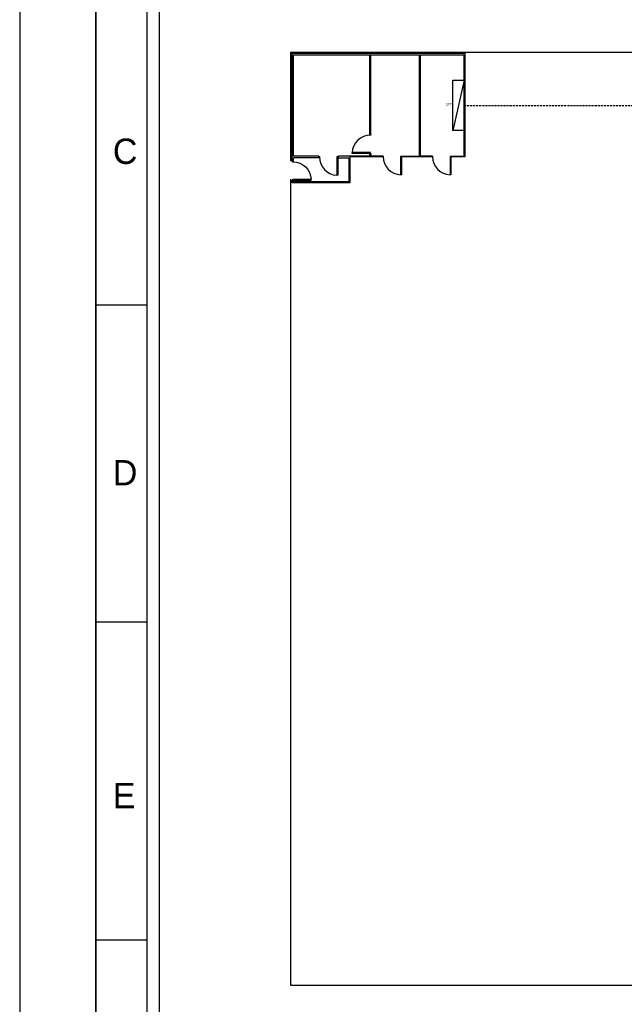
# Model space of a CAD drawing. Header units: millimetres. Extents: x -559 to 10735, y -2326 to 222.
# Tile 446 of 656: x 2132 to 2226, y -875 to -721. Entities that reach past the tile are written whole.
import ezdxf

# ---------------------------------------------------------------- set-up
doc = ezdxf.new("R2010")
doc.units = ezdxf.units.MM
doc.header["$LTSCALE"] = 4
doc.linetypes.add('ACANSTGL', pattern=[0.11811, 0.07874, -0.03937])
for name, color, linetype in [('Alimentaçao dos Q.E. e Cargas', 2, 'Continuous'), ('Extremos da Area Total', 253, 'Continuous'), ('Modelo', 251, 'Continuous'), ('Modificaçoes da Planta Baixa', 255, 'Continuous')]:
    doc.layers.add(name, color=color, linetype=linetype)

# ---------------------------------------------------------------- blocks, each defined once
blk = doc.blocks.new('AUD29D1S-flat-5-flat-1')
at = {"color": 9}
for p, q in [((0.265, 0), (0.239, 0)), ((0.239, 0), (0.239, -0.53)), ((0.265, 0), (0.265, -0.53)), ((0.265, -0.53), (0.239, -0.53))]:
    blk.add_line(p, q, dxfattribs=at)
blk.add_ellipse((0.265, 0), major_axis=(-0.375, 0.375), ratio=1, start_param=0.785398, end_param=2.307564, dxfattribs=at)
blk = doc.blocks.new('AUD29D1S-flat-3-flat-1')
at = {"color": 9}
for p, q in [((0.265, 0), (0.239, 0)), ((0.239, 0), (0.239, -0.53)), ((0.265, 0), (0.265, -0.53)), ((0.265, -0.53), (0.239, -0.53))]:
    blk.add_line(p, q, dxfattribs=at)
blk.add_ellipse((0.265, 0), major_axis=(-0.375, 0.375), ratio=1, start_param=0.785398, end_param=2.307564, dxfattribs=at)
blk = doc.blocks.new('AUD29D1S-flat-2-flat-1')
at = {"color": 9}
for p, q in [((0.265, 0), (0.239, 0)), ((0.239, 0), (0.239, -0.53)), ((0.265, 0), (0.265, -0.53)), ((0.265, -0.53), (0.239, -0.53))]:
    blk.add_line(p, q, dxfattribs=at)
blk.add_ellipse((0.265, 0), major_axis=(-0.375, 0.375), ratio=1, start_param=0.785398, end_param=2.307564, dxfattribs=at)
blk = doc.blocks.new('AUD29D1S-flat-1-flat-1')
at = {"color": 9}
for p, q in [((-0.53, -0.265), (-0.53, -0.239)), ((0, -0.239), (-0.53, -0.239)), ((0, -0.265), (-0.53, -0.265)), ((0, -0.265), (0, -0.239))]:
    blk.add_line(p, q, dxfattribs=at)
blk.add_ellipse((0, -0.265), major_axis=(-0.375, 0.375), ratio=1, start_param=-0.785398, end_param=0.736768, dxfattribs=at)

msp = doc.modelspace()

# ---------------------------------------------------------------- linework, layer by layer
at = {"layer": 'Alimentaçao dos Q.E. e Cargas'}
msp.add_line((2201.53, -730.84), (2199.75, -738.64), dxfattribs=at)
at = {"layer": 'Alimentaçao dos Q.E. e Cargas', "color": 244, "linetype": 'ACANSTGL', "true_color": 0x991b1e}
msp.add_line((2201.53, -734.74), (2521.78, -734.74), dxfattribs=at)
at = {"layer": 'Alimentaçao dos Q.E. e Cargas'}
msp.add_lwpolyline([(2201.53, -730.84), (2201.53, -738.64), (2199.75, -738.64), (2199.75, -730.84)], close=True, dxfattribs=at)
at = {"layer": 'Extremos da Area Total'}
msp.add_lwpolyline([(2174.58, -743.4), (2174.58, -726.48), (2677.39, -726.48), (2677.39, -871.76), (2174.58, -871.76), (2174.58, -746.25)], dxfattribs=at)
at = {"layer": 'Modelo'}
for p, q in [((2144.22, -914.07), (2144.22, -617.48)), ((2144.22, -716.34), (2144.22, -815.21)), ((2144.22, -765.77), (2152.13, -765.77)), ((2152.13, -815.21), (2144.22, -815.21)), ((2144.22, -815.21), (2144.22, -914.07)), ((2144.22, -864.64), (2152.13, -864.64))]:
    msp.add_line(p, q, dxfattribs=at)
for points in [[(2132.36, -1012.94), (2719.62, -1012.94), (2719.62, -597.7), (2132.36, -597.7)], [(2152.13, -993.16), (2699.85, -993.16), (2699.85, -617.48), (2152.13, -617.48)], [(2697.87, -991.19), (2154.11, -991.19), (2154.11, -619.45), (2697.87, -619.45)]]:
    msp.add_lwpolyline(points, close=True, dxfattribs=at)
at = {"layer": 'Modificaçoes da Planta Baixa'}
for p, q in [((2186.85, -739.31), (2186.85, -726.88)), ((2187.03, -739.31), (2187.03, -726.88)), ((2194.57, -742.63), (2194.57, -726.88)), ((2194.74, -742.63), (2194.74, -726.88)), ((2186.87, -739.31), (2186.85, -739.31)), ((2186.85, -739.31), (2187.03, -739.31)), ((2178.92, -742.63), (2174.97, -742.63)), ((2178.92, -742.92), (2174.97, -742.92)), ((2174.97, -743.54), (2174.97, -742.92)), ((2178.92, -742.92), (2178.92, -742.63)), ((2181.86, -742.85), (2181.86, -742.92)), ((2181.95, -742.69), (2181.95, -742.63)), ((2181.95, -742.63), (2181.95, -742.92)), ((2186.85, -742.63), (2186.85, -742.33)), ((2186.85, -742.33), (2187.03, -742.33)), ((2187.03, -742.63), (2187.03, -742.33)), ((2191.86, -742.63), (2194.57, -742.63)), ((2199.47, -742.77), (2199.47, -742.84)), ((2199.56, -742.63), (2201.48, -742.63)), ((2174.97, -743.54), (2174.76, -743.54)), ((2174.87, -746.39), (2174.87, -746.25)), ((2174.97, -746.67), (2174.97, -746.39)), ((2174.97, -746.46), (2174.76, -746.46))]:
    msp.add_line(p, q, dxfattribs=at)
for points in [[(2174.76, -742.77), (2174.76, -742.77), (2174.76, -726.61), (2201.64, -726.61), (2201.64, -742.77), (2199.47, -742.77)], [(2174.97, -742.63), (2174.97, -726.88), (2194.57, -726.88)], [(2194.74, -726.88), (2201.48, -726.88), (2201.48, -742.63)], [(2183.72, -742.77), (2183.72, -746.82), (2174.76, -746.82), (2174.76, -746.39)], [(2174.76, -743.54), (2174.76, -742.77)], [(2181.95, -742.92), (2183.56, -742.92), (2183.56, -746.67), (2174.97, -746.67), (2174.97, -746.54)], [(2186.85, -742.63), (2181.95, -742.63)], [(2188.92, -742.77), (2183.72, -742.77)], [(2188.92, -742.63), (2187.03, -742.63)], [(2196.62, -742.77), (2191.63, -742.77)], [(2196.62, -742.63), (2194.74, -742.63)]]:
    msp.add_lwpolyline(points, dxfattribs=at)
for points in [[(2187.01, -739.31), (2187.01, -739.4), (2186.87, -739.4), (2186.87, -739.31)], [(2178.92, -742.7), (2179.01, -742.7), (2179.01, -742.85), (2178.92, -742.85)], [(2181.86, -742.69), (2181.95, -742.69), (2181.95, -742.85), (2181.86, -742.85)], [(2181.86, -742.69), (2181.95, -742.69), (2181.95, -742.85), (2181.86, -742.85)], [(2187.01, -742.25), (2187.01, -742.33), (2186.87, -742.33), (2186.87, -742.25)], [(2188.83, -742.63), (2188.92, -742.63), (2188.92, -742.77), (2188.83, -742.77)], [(2191.77, -742.63), (2191.86, -742.63), (2191.86, -742.77), (2191.77, -742.77)], [(2196.53, -742.63), (2196.62, -742.63), (2196.62, -742.77), (2196.53, -742.77)], [(2199.47, -742.63), (2199.56, -742.63), (2199.56, -742.77), (2199.47, -742.77)], [(2174.97, -743.47), (2174.76, -743.47), (2174.76, -743.47), (2174.97, -743.47)], [(2174.97, -746.39), (2174.76, -746.39), (2174.76, -746.39), (2174.97, -746.39)]]:
    msp.add_lwpolyline(points, close=True, dxfattribs=at)

# ---------------------------------------------------------------- block references
at = {"layer": 'Modificaçoes da Planta Baixa', "xscale": 5.376215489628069, "yscale": 5.376215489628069, "zscale": 5.376215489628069}
for name, p in [('AUD29D1S-flat-1-flat-1', (2186.94, -740.82)), ('AUD29D1S-flat-5-flat-1', (2180.43, -742.77)), ('AUD29D1S-flat-2-flat-1', (2190.35, -742.7)), ('AUD29D1S-flat-3-flat-1', (2198.05, -742.7))]:
    msp.add_blockref(name, p, dxfattribs=at)
at = {"layer": 'Modificaçoes da Planta Baixa', "xscale": -5.376215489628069, "yscale": 5.376215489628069, "zscale": 5.376215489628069, "rotation": 90}
msp.add_blockref('AUD29D1S-flat-2-flat-1', (2174.87, -744.96), dxfattribs=at)

# ---------------------------------------------------------------- texts
at = {"layer": 'Alimentaçao dos Q.E. e Cargas', "insert": (2198.66, -734.4), "char_height": 0.334, "attachment_point": 1}
msp.add_mtext_dynamic_manual_height_columns('QPT', width=0.8819, gutter_width=1.67, heights=[0], dxfattribs=at)
at = {"layer": 'Modelo', "char_height": 3.95, "attachment_point": 1}
for s, insert in [('C', (2146.86, -739.91)), ('D', (2146.86, -789.95)), ('E', (2146.86, -840.2))]:
    msp.add_mtext_dynamic_manual_height_columns(s, width=54.2922, gutter_width=19.77, heights=[0], dxfattribs=dict(at, insert=insert))

doc.saveas('drawing.dxf')
